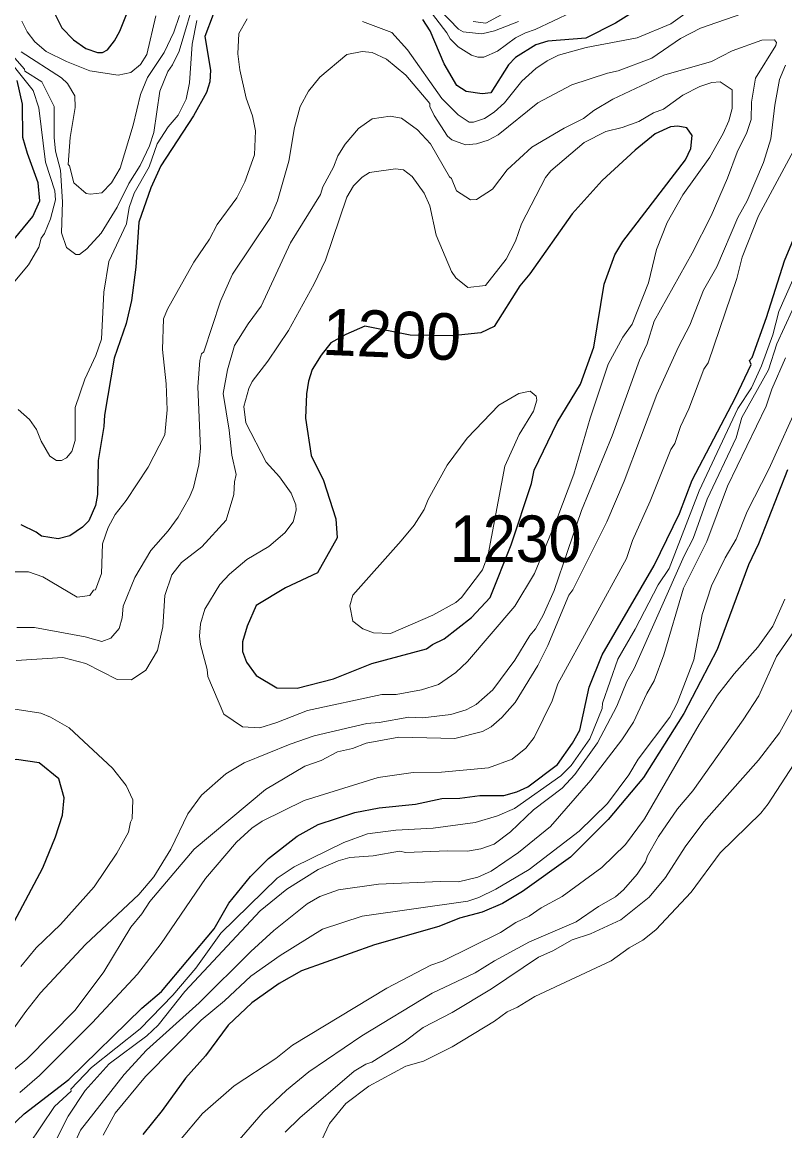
# Model space of a CAD drawing. Extents: x 598.3 to 623.2, y 6902.2 to 6930.1.
# Drawn here: x 620.955 to 622.265, y 6910.236 to 6912.142 of the extents above; entities that cross this region are included whole.
import ezdxf
from ezdxf.enums import TextEntityAlignment as Align

# ---------------------------------------------------------------- set-up
doc = ezdxf.new("R2010")
doc.units = 0
doc.header["$LTSCALE"] = 0.032
doc.layers.add('1', color=7, linetype='Continuous', lineweight=25)
doc.layers.add('2', color=7, linetype='Continuous', lineweight=13)
doc.layers.add('21', color=7, linetype='Continuous')
doc.layers.add('61', color=7, linetype='Continuous')

msp = doc.modelspace()

# ---------------------------------------------------------------- linework, layer by layer
at = {"layer": '1'}
for points in [[(622.0493, 6912.1878), (621.9745, 6912.1399), (621.9235, 6912.1141), (621.858, 6912.1091), (621.8379, 6912.1031), (621.8027, 6912.0813), (621.7907, 6912.0688), (621.7601, 6912.0203), (621.7453, 6912.0185), (621.7179, 6912.0226), (621.7016, 6912.0333), (621.6801, 6912.07), (621.6563, 6912.1272), (621.6436, 6912.1462)], [(621.913, 6910.9252), (621.9293, 6910.9988), (621.9516, 6911.0546), (622.0411, 6911.2077), (622.0845, 6911.2974), (622.1064, 6911.3545), (622.181, 6911.4967), (622.2074, 6911.5537), (622.2046, 6911.5605), (622.2093, 6911.5655), (622.2342, 6911.6341), (622.2651, 6911.7319), (622.3059, 6911.8297), (622.3373, 6911.9265), (622.3542, 6912.0039), (622.3672, 6912.0431), (622.3906, 6912.1399), (622.3987, 6912.1979)], [(621.0038, 6912.171), (621.0233, 6912.1321), (621.043, 6912.1113), (621.0644, 6912.0964), (621.0841, 6912.0898), (621.0928, 6912.0898), (621.1017, 6912.0945), (621.1135, 6912.1096), (621.1228, 6912.1267), (621.1389, 6912.1667)], [(621.2831, 6912.155), (621.2687, 6912.1173), (621.2784, 6912.0592), (621.2775, 6912.0395), (621.2714, 6912.0208), (621.2491, 6911.981), (621.193, 6911.8947), (621.1759, 6911.8569), (621.1554, 6911.7983), (621.1505, 6911.7209), (621.1427, 6911.6637), (621.1336, 6911.6237), (621.1131, 6911.5645), (621.0962, 6911.4661), (621.0954, 6911.4467), (621.0857, 6911.3884), (621.0841, 6911.3301), (621.0809, 6911.3113), (621.0693, 6911.2849), (621.0584, 6911.2739), (621.0369, 6911.259), (621.017, 6911.2536), (620.988, 6911.2583), (620.9792, 6911.2651), (620.9533, 6911.2777)], [(620.9414, 6911.7689), (620.9732, 6911.8081), (620.9853, 6911.835), (620.9822, 6911.866), (620.9638, 6911.9161), (620.9563, 6911.9437), (620.9555, 6912.001), (620.9464, 6912.0414)], [(622.27, 6911.3725), (622.2201, 6911.2453), (622.2028, 6911.209), (622.1494, 6911.0633), (622.0921, 6910.9535), (622.0225, 6910.8434), (621.9619, 6910.7712), (621.897, 6910.7064), (621.8145, 6910.6476), (621.7801, 6910.6268), (621.7453, 6910.6119), (621.7067, 6910.6016), (621.6709, 6910.5876), (621.5604, 6910.5558), (621.4351, 6910.511), (621.3964, 6910.4892), (621.3496, 6910.4562), (621.3091, 6910.4181), (621.27, 6910.3653), (621.2357, 6910.3269), (621.1954, 6910.2713), (621.162, 6910.2298)], [(620.9335, 6910.2417), (620.9584, 6910.2657), (621.035, 6910.3244), (621.1605, 6910.4468), (621.1944, 6910.476), (621.2846, 6910.5834), (621.3101, 6910.6277), (621.3473, 6910.6734), (621.3783, 6910.7045), (621.4276, 6910.7429), (621.4635, 6910.7628), (621.5268, 6910.7834), (621.5685, 6910.7914), (621.631, 6910.7977), (621.6763, 6910.8074), (621.7068, 6910.8081), (621.7412, 6910.8124), (621.7827, 6910.8125), (621.8052, 6910.8191), (621.8238, 6910.8276), (621.8749, 6910.8661), (621.9004, 6910.9027), (621.913, 6910.9252)], [(620.672, 6910.2325), (620.7249, 6910.3237), (620.7815, 6910.3981), (620.8172, 6910.4355), (620.9135, 6910.5538), (620.941, 6910.5957), (620.9905, 6910.6884), (621.0121, 6910.7414), (621.0243, 6910.7786), (621.0273, 6910.8088), (621.0178, 6910.8412), (620.9839, 6910.8689), (620.9452, 6910.8746), (620.9264, 6910.8712), (620.8704, 6910.8487), (620.8234, 6910.8164), (620.7888, 6910.7802), (620.739, 6910.7191), (620.7047, 6910.6943), (620.6521, 6910.666), (620.6364, 6910.6536), (620.624, 6910.6397)]]:
    msp.add_lwpolyline(points, dxfattribs=at)
msp.add_lwpolyline([(621.9735, 6911.7419), (621.9869, 6911.7646), (622.0951, 6911.9052), (622.1042, 6911.9248), (622.1064, 6911.9472), (622.0971, 6911.9604), (622.0817, 6911.9634), (622.0688, 6911.9622), (622.0428, 6911.9498), (622.0081, 6911.922), (621.9518, 6911.8695), (621.8998, 6911.8126), (621.8274, 6911.7095), (621.8104, 6911.6885), (621.7658, 6911.6189), (621.7429, 6911.6081), (621.6941, 6911.6029), (621.6218, 6911.6041), (621.5437, 6911.6195), (621.511, 6911.6053), (621.4854, 6911.5907), (621.4685, 6911.5697), (621.453, 6911.545), (621.4468, 6911.525), (621.4435, 6911.5033), (621.442, 6911.4612), (621.4516, 6911.3971), (621.4729, 6911.354), (621.4937, 6911.2883), (621.496, 6911.2554), (621.4625, 6911.1955), (621.4072, 6911.1698), (621.3571, 6911.1391), (621.3413, 6911.1037), (621.3334, 6911.0769), (621.3335, 6911.0601), (621.3402, 6911.042), (621.3569, 6911.0189), (621.3926, 6910.9978), (621.4276, 6910.997), (621.4898, 6911.0129), (621.5559, 6911.0393), (621.6497, 6911.0645), (621.6599, 6911.0723), (621.6802, 6911.0821), (621.7271, 6911.1187), (621.7591, 6911.1531), (621.7951, 6911.2437), (621.8302, 6911.3491), (621.8348, 6911.3716), (621.8743, 6911.4537), (621.9145, 6911.5196), (621.9373, 6911.583), (621.9552, 6911.6917)], close=True, dxfattribs=at)
at = {"layer": '2'}
for points in [[(621.2549, 6912.1947), (621.2245, 6912.0923), (621.2135, 6912.0685), (621.2054, 6912.0571), (621.1917, 6912.0233), (621.1812, 6911.9521), (621.1738, 6911.9292), (621.1579, 6911.8957), (621.1382, 6911.8645), (621.118, 6911.824), (621.0908, 6911.7791), (621.0661, 6911.752), (621.0533, 6911.7425), (621.0473, 6911.7428), (621.0308, 6911.7547), (621.0227, 6911.7795), (621.0243, 6911.833), (621.0209, 6911.8873), (621.0122, 6911.9203), (621.0097, 6911.9438), (621.0097, 6911.9969), (620.9887, 6912.0393), (620.9596, 6912.0575), (620.9591, 6912.0609), (620.9125, 6912.1132)], [(622.1573, 6912.2021), (622.0695, 6912.1389), (622.0119, 6912.1152), (621.9243, 6912.0986), (621.8768, 6912.0852), (621.8572, 6912.0756), (621.8379, 6912.0623), (621.8136, 6912.0405), (621.7835, 6912.0031), (621.7661, 6911.9873), (621.7493, 6911.9762), (621.7304, 6911.97), (621.7231, 6911.97), (621.704, 6911.9828), (621.676, 6912.0107), (621.6169, 6912.0944), (621.5903, 6912.124), (621.54, 6912.1431)], [(621.6414, 6912.1807), (621.6847, 6912.1237), (621.6903, 6912.1133), (621.7041, 6912.0994), (621.7271, 6912.0851), (621.738, 6912.0817), (621.748, 6912.0817), (621.772, 6912.092), (621.8027, 6912.1147), (621.8197, 6912.1236), (621.8367, 6912.1292), (621.8993, 6912.159)], [(621.7299, 6912.1432), (621.7517, 6912.1399), (621.8057, 6912.1695)], [(621.3413, 6912.1478), (621.327, 6912.1222), (621.3254, 6912.0874), (621.3287, 6912.0601), (621.3397, 6912.0114), (621.3506, 6911.9807), (621.356, 6911.9553), (621.3542, 6911.914), (621.3378, 6911.8672), (621.3236, 6911.8402), (621.2901, 6911.7939), (621.2766, 6911.7689), (621.2497, 6911.7296), (621.2044, 6911.6486), (621.1975, 6911.6318), (621.1959, 6911.5795), (621.2022, 6911.5201), (621.204, 6911.4755), (621.1999, 6911.4327), (621.1714, 6911.3772), (621.1336, 6911.3199), (621.1148, 6911.2956), (621.1026, 6911.2735), (621.0929, 6911.2453), (621.0914, 6911.1945), (621.0808, 6911.1662), (621.0775, 6911.1657), (621.0713, 6911.1566), (621.0493, 6911.1533), (620.9905, 6911.1886), (620.9659, 6911.1968), (620.9414, 6911.1968)], [(620.9529, 6912.0909), (621.0226, 6912.046), (621.0329, 6912.0364), (621.0452, 6912.0152), (621.046, 6911.9953), (621.0374, 6911.9434), (621.034, 6911.8973), (621.0365, 6911.8948), (621.0436, 6911.8657), (621.0649, 6911.8476), (621.0723, 6911.8461), (621.0919, 6911.8488), (621.1086, 6911.8657), (621.1232, 6911.8912), (621.1456, 6911.9648), (621.1581, 6912.0178), (621.1702, 6912.0466), (621.199, 6912.0897), (621.2156, 6912.1247), (621.225, 6912.1531)], [(620.9544, 6912.1437), (620.9634, 6912.1255), (620.9766, 6912.1082), (620.9962, 6912.0917), (621.031, 6912.0742), (621.071, 6912.0585), (621.1201, 6912.0508), (621.1418, 6912.0551), (621.158, 6912.0689), (621.169, 6912.0864), (621.1844, 6912.1528)], [(621.2494, 6911.3423), (621.2582, 6911.3809), (621.2613, 6911.4092), (621.2565, 6911.5153), (621.2601, 6911.5602), (621.2632, 6911.5717), (621.267, 6911.5751), (621.296, 6911.6621), (621.3163, 6911.709), (621.3819, 6911.8062), (621.3939, 6911.835), (621.4134, 6911.903), (621.423, 6911.9609), (621.4326, 6911.9967), (621.4472, 6912.0233), (621.4662, 6912.0476), (621.5127, 6912.0861), (621.539, 6912.0913), (621.5563, 6912.0898), (621.5809, 6912.0785), (621.6144, 6912.0507), (621.6556, 6912.0021), (621.6557, 6911.9967), (621.663, 6911.9813), (621.6859, 6911.9461), (621.6934, 6911.9396), (621.7169, 6911.9311), (621.7356, 6911.9325), (621.7558, 6911.939), (621.773, 6911.9483), (621.8411, 6912.0033), (621.8992, 6912.0343), (621.9606, 6912.0542), (621.9789, 6912.058), (622.0372, 6912.0798), (622.086, 6912.1138), (622.1208, 6912.1317), (622.1918, 6912.1561)], [(621.8076, 6912.143), (621.7663, 6912.1271), (621.7449, 6912.1221), (621.7126, 6912.1254), (621.7046, 6912.1299), (621.6726, 6912.1633)], [(620.8837, 6912.1361), (620.9735, 6912.0242), (620.9834, 6911.9945), (620.9948, 6911.9012), (621.0112, 6911.8517), (621.012, 6911.8364), (621.0035, 6911.8041), (620.9933, 6911.7787), (620.9877, 6911.7706), (620.9838, 6911.7549), (620.9655, 6911.7249), (620.9309, 6911.6831)], [(620.9795, 6911.4416), (620.9874, 6911.4216), (621.0027, 6911.3957), (621.0141, 6911.3887), (621.0223, 6911.3887), (621.0309, 6911.3929), (621.0405, 6911.4038), (621.046, 6911.4227), (621.0461, 6911.4796), (621.0623, 6911.5282), (621.0815, 6911.5687), (621.0913, 6911.597), (621.0953, 6911.6776), (621.1036, 6911.7306), (621.1342, 6911.795), (621.1389, 6911.8233), (621.1472, 6911.8482), (621.1729, 6911.8933), (621.1868, 6911.9325), (621.2055, 6911.9618), (621.2232, 6911.9822), (621.2366, 6912.0098), (621.2427, 6912.0377), (621.2468, 6912.1043), (621.255, 6912.145)], [(620.8967, 6910.3512), (620.961, 6910.4416), (620.9862, 6910.4732), (621.0638, 6910.5565), (621.1555, 6910.6425), (621.181, 6910.6729), (621.2105, 6910.7203), (621.2394, 6910.7814), (621.2629, 6910.8131), (621.3051, 6910.8497), (621.3365, 6910.8689), (621.4154, 6910.9011), (621.4568, 6910.9152), (621.5474, 6910.9363), (621.5685, 6910.9379), (621.6194, 6910.9475), (621.6436, 6910.946), (621.6914, 6910.9521), (621.7177, 6910.9599), (621.7352, 6910.969), (621.7636, 6910.994), (621.8013, 6911.0455), (621.8271, 6911.0874), (621.8371, 6911.0992), (621.8503, 6911.1226), (621.8691, 6911.1648), (621.9161, 6911.3027), (621.9688, 6911.4308), (622.0159, 6911.561), (622.0291, 6911.5888), (622.0408, 6911.6281), (622.1063, 6911.7447), (622.1387, 6911.8092), (622.167, 6911.8739), (622.1836, 6911.9187), (622.2004, 6911.9521), (622.2076, 6911.9748), (622.2085, 6912.0045), (622.2149, 6912.0458), (622.25, 6912.1017), (622.2512, 6912.1067), (622.2478, 6912.1115), (622.2258, 6912.1108), (622.1751, 6912.0928), (622.1397, 6912.0745), (622.0574, 6912.0509), (621.9697, 6912.0096), (621.9373, 6911.9901), (621.9193, 6911.9762), (621.8861, 6911.9596), (621.8307, 6911.9271), (621.7885, 6911.8883), (621.763, 6911.8549), (621.7357, 6911.837), (621.7252, 6911.8364), (621.7011, 6911.8518), (621.6929, 6911.8733), (621.6893, 6911.8759), (621.6566, 6911.9325), (621.6343, 6911.9571), (621.6067, 6911.9771), (621.5871, 6911.9804), (621.5563, 6911.9755), (621.5327, 6911.9594), (621.5097, 6911.9319), (621.4972, 6911.9122), (621.4899, 6911.8928), (621.4713, 6911.8588), (621.4673, 6911.8459), (621.4158, 6911.7625), (621.3654, 6911.6535), (621.343, 6911.6232)], [(622.2664, 6912.0679), (622.2563, 6912.0431), (622.2481, 6911.999), (622.2417, 6911.9411), (622.2288, 6911.9006), (622.201, 6911.835), (622.1849, 6911.8062), (622.1488, 6911.7212), (622.1258, 6911.6815), (622.1022, 6911.6213), (622.0828, 6911.5841), (622.0456, 6911.5018), (621.9895, 6911.3531), (621.9597, 6911.283), (621.9013, 6911.1664), (621.8943, 6911.157), (621.8583, 6911.0706), (621.8413, 6911.0363), (621.802, 6910.9724), (621.7792, 6910.9465), (621.7606, 6910.9304), (621.7457, 6910.9226), (621.6983, 6910.9104), (621.602, 6910.9127), (621.5458, 6910.9023), (621.5226, 6910.8936), (621.4969, 6910.8876), (621.4689, 6910.8728), (621.4409, 6910.8628), (621.3728, 6910.8232), (621.2506, 6910.7204), (621.1741, 6910.6304), (621.1604, 6910.6093), (621.1414, 6910.5863), (621.0953, 6910.5094), (621.0462, 6910.4435), (620.963, 6910.3594), (620.9264, 6910.3292)], [(620.9511, 6910.3024), (620.9845, 6910.3315), (621.075, 6910.4219), (621.1529, 6910.5056), (621.1935, 6910.5584), (621.2702, 6910.6699), (621.3232, 6910.7325), (621.3496, 6910.7564), (621.3672, 6910.7685), (621.4397, 6910.8038), (621.5664, 6910.8438), (621.6268, 6910.8521), (621.6756, 6910.8529), (621.7563, 6910.8602), (621.7967, 6910.8751), (621.8205, 6910.8939), (621.8347, 6910.9125), (621.8659, 6910.9756), (621.8756, 6911.0048), (621.9937, 6911.2198), (622.0035, 6911.2509), (622.0342, 6911.3186), (622.0698, 6911.4076), (622.0765, 6911.4178), (622.0861, 6911.4468), (622.1004, 6911.4771), (622.1265, 6911.5452), (622.1336, 6911.5564), (622.1833, 6911.7011), (622.1923, 6911.7378), (622.2204, 6911.8091), (622.2884, 6911.9354)], [(622.2793, 6911.6989), (622.2554, 6911.6443), (622.245, 6911.6043), (622.2257, 6911.5512), (622.2083, 6911.5131), (622.185, 6911.4777), (622.1182, 6911.3363), (622.0669, 6911.2028), (622.0476, 6911.1748), (622.0084, 6911.0987), (621.9784, 6911.047), (621.952, 6910.9715), (621.9515, 6910.9621), (621.9303, 6910.9101), (621.8986, 6910.8644), (621.8808, 6910.8466), (621.8009, 6910.7901), (621.772, 6910.7774), (621.7336, 6910.7663), (621.6611, 6910.7565), (621.5971, 6910.7532), (621.5485, 6910.7467), (621.5078, 6910.732), (621.4223, 6910.69), (621.3929, 6910.6703), (621.2963, 6910.5761), (621.2534, 6910.516)], [(621.7202, 6910.7168), (621.7433, 6910.7209), (621.766, 6910.7291), (621.794, 6910.75), (621.8335, 6910.7879), (621.883, 6910.8253), (621.9045, 6910.8486), (621.9437, 6910.903), (621.9768, 6910.9659), (621.9942, 6911.0088), (622.0068, 6911.0307), (622.0925, 6911.2247), (622.1081, 6911.2543), (622.1323, 6911.3221), (622.1816, 6911.4273), (622.1917, 6911.4621), (622.2376, 6911.5441), (622.252, 6911.5892), (622.2912, 6911.6752)], [(621.343, 6911.6232), (621.3196, 6911.5859), (621.3075, 6911.5441), (621.3003, 6911.5039), (621.3107, 6911.4408), (621.315, 6911.3974), (621.3229, 6911.3644), (621.3197, 6911.3519), (621.3188, 6911.3302), (621.3053, 6911.2857), (621.2635, 6911.2402), (621.2287, 6911.2134), (621.2119, 6911.1918), (621.2, 6911.1566), (621.1967, 6911.1027), (621.1877, 6911.0617), (621.1676, 6911.028), (621.1429, 6911.0114), (621.1183, 6911.0121), (621.0642, 6911.0397), (621.0249, 6911.0496), (620.9443, 6911.0445)], [(622.2666, 6911.565), (622.243, 6911.5112), (622.2333, 6911.4821), (622.167, 6911.3444), (622.1313, 6911.249), (622.0914, 6911.1691), (622.0576, 6911.0542), (622.0409, 6911.0098), (622.0282, 6910.9878), (622.0052, 6910.9384), (621.9852, 6910.9082), (621.9323, 6910.8388), (621.863, 6910.7591), (621.8078, 6910.7146), (621.7606, 6910.6827), (621.738, 6910.6723)], [(622.2938, 6911.4964), (622.2382, 6911.3736), (622.201, 6911.3008), (622.1818, 6911.253), (622.1628, 6911.2212), (622.1395, 6911.1732), (622.1232, 6911.1239), (622.109, 6911.0458), (622.0806, 6910.9713), (622.0679, 6910.9472), (622.0136, 6910.8748), (621.9974, 6910.8482), (621.9608, 6910.7987), (621.9121, 6910.7514), (621.8259, 6910.6857), (621.7687, 6910.6519), (621.7396, 6910.6373), (621.7207, 6910.6311), (621.539, 6910.6051), (621.4712, 6910.5829), (621.398, 6910.5378), (621.348, 6910.5023), (621.3028, 6910.4596), (621.2625, 6910.4264), (621.167, 6910.3294), (621.1147, 6910.2665), (621.0943, 6910.2288)], [(620.9479, 6911.4763), (620.9674, 6911.4591), (620.9795, 6911.4416)], [(620.9459, 6911.1014), (620.9759, 6911.1013), (621.0629, 6911.0852), (621.0917, 6911.0771), (621.1074, 6911.0828), (621.1217, 6911.0998), (621.127, 6911.1183), (621.1287, 6911.138), (621.1486, 6911.1874), (621.1759, 6911.2338), (621.206, 6911.2676), (621.2232, 6911.2909), (621.2426, 6911.3253), (621.2494, 6911.3423)], [(622.2657, 6911.1501), (622.2447, 6911.1038), (622.2189, 6911.0674), (622.1785, 6911.022), (622.15, 6910.985), (622.1183, 6910.9349), (622.0241, 6910.7725), (621.9917, 6910.7284), (621.9511, 6910.6886), (621.8831, 6910.6391), (621.8469, 6910.6198), (621.8262, 6910.6054), (621.803, 6910.5944), (621.7768, 6910.5774), (621.6772, 6910.5277), (621.657, 6910.5208), (621.5814, 6910.4814), (621.4195, 6910.3835), (621.3908, 6910.3608), (621.3191, 6910.3138), (621.2646, 6910.2659), (621.1859, 6910.1723)], [(622.1075, 6910.8207), (622.1941, 6910.9429), (622.2208, 6910.9842), (622.2512, 6911.0517), (622.2821, 6911.0962)], [(620.9238, 6910.9637), (620.9868, 6910.9541), (621.0034, 6910.9474), (621.0355, 6910.9289), (621.1104, 6910.8598), (621.1336, 6910.8299), (621.1453, 6910.8051), (621.1441, 6910.7725), (621.1408, 6910.767), (621.1375, 6910.7495), (621.1173, 6910.7135), (621.0788, 6910.6558), (621.0205, 6910.591), (620.9788, 6910.5509), (620.9528, 6910.5186)], [(621.4068, 6910.234), (621.432, 6910.2584), (621.5253, 6910.3389), (621.5453, 6910.3508), (621.5555, 6910.3543), (621.6114, 6910.3894), (621.6441, 6910.4139), (621.694, 6910.4396), (621.7614, 6910.4803), (621.8424, 6910.5349), (621.8667, 6910.5455), (621.9001, 6910.5646), (621.9318, 6910.5747), (621.9836, 6910.5992), (622.0326, 6910.6381), (622.0605, 6910.6718), (622.0944, 6910.7242), (622.1261, 6910.7673), (622.2202, 6910.8733), (622.2561, 6910.9202), (622.2787, 6910.9608)], [(621.7884, 6910.4407), (621.8062, 6910.4488), (621.8361, 6910.4671), (621.9673, 6910.5287), (621.9981, 6910.5508), (622.0213, 6910.5637), (622.0437, 6910.582), (622.1048, 6910.6465), (622.1544, 6910.714), (622.2242, 6910.7821), (622.237, 6910.7981), (622.2804, 6910.8656)], [(621.302, 6910.1909), (621.369, 6910.2683), (621.4093, 6910.3062), (621.4475, 6910.3379), (621.5384, 6910.3997), (621.6597, 6910.4728), (621.7331, 6910.5078), (621.7663, 6910.5285), (621.827, 6910.5613), (621.9068, 6910.5955), (621.9452, 6910.622), (621.9744, 6910.6385), (621.9881, 6910.6502), (622.012, 6910.6774), (622.0262, 6910.6988), (622.0297, 6910.709), (622.0487, 6910.7422), (622.0812, 6910.7895), (622.1075, 6910.8207)], [(620.9895, 6910.1731), (621.0338, 6910.2617), (621.0634, 6910.3053), (621.1043, 6910.3516), (621.1693, 6910.3997), (621.1888, 6910.4177), (621.2346, 6910.4756), (621.364, 6910.6146), (621.4098, 6910.6514), (621.4636, 6910.6855), (621.498, 6910.7004), (621.5178, 6910.7063), (621.5582, 6910.7087), (621.6036, 6910.7168), (621.6144, 6910.7145), (621.6859, 6910.7176), (621.7202, 6910.7168)], [(621.738, 6910.6723), (621.7045, 6910.6643), (621.6734, 6910.665), (621.5671, 6910.6601), (621.4986, 6910.6504), (621.4662, 6910.6391), (621.4446, 6910.6266), (621.3873, 6910.5804), (621.3477, 6910.5447), (621.2591, 6910.4563), (621.1687, 6910.3748), (621.1304, 6910.3333), (621.0554, 6910.2371), (621.0062, 6910.1305)], [(621.2534, 6910.516), (621.2137, 6910.4697), (621.1577, 6910.4116), (621.0741, 6910.345), (621.0387, 6910.3076), (621.0392, 6910.3043), (621.0105, 6910.2781), (620.9658, 6910.2115)], [(621.4695, 6910.2195), (621.483, 6910.2487), (621.5112, 6910.2833), (621.5505, 6910.313), (621.6141, 6910.3475), (621.6444, 6910.3559), (621.694, 6910.3806), (621.7665, 6910.4249), (621.7884, 6910.4407)]]:
    msp.add_lwpolyline(points, dxfattribs=at)
for points in [[(621.5515, 6911.8833), (621.5963, 6911.8897), (621.6101, 6911.8881), (621.625, 6911.8766), (621.6457, 6911.8479), (621.6554, 6911.8264), (621.6663, 6911.776), (621.6925, 6911.7136), (621.7001, 6911.7027), (621.7205, 6911.6858), (621.7509, 6911.6891), (621.7869, 6911.7346), (621.8027, 6911.7654), (621.8127, 6911.7953), (621.8543, 6911.8749), (621.8636, 6911.8864), (621.9209, 6911.9349), (621.9577, 6911.9541), (621.9862, 6911.9611), (622.0145, 6911.9713), (622.0401, 6911.9861), (622.0569, 6911.9924), (622.09, 6912.0163), (622.1197, 6912.0312), (622.14, 6912.038), (622.1542, 6912.0395), (622.1751, 6912.0258), (622.1751, 6911.9937), (622.1693, 6911.9721), (622.1598, 6911.9503), (622.1364, 6911.9101), (622.0902, 6911.8452), (622.0634, 6911.7977), (622.0449, 6911.7513), (622.0311, 6911.6941), (622.0033, 6911.6229), (621.9871, 6911.6003), (621.9617, 6911.5538), (621.9308, 6911.4615), (621.9027, 6911.365), (621.8739, 6911.2877), (621.8352, 6911.1942), (621.8015, 6911.138), (621.7201, 6911.0428), (621.7003, 6911.0238), (621.6705, 6911.0035), (621.6413, 6910.9945), (621.5974, 6910.9865), (621.5728, 6910.9863), (621.4451, 6910.9588), (621.3927, 6910.9382), (621.3632, 6910.9291), (621.3335, 6910.9307), (621.3017, 6910.9526), (621.2738, 6911.0169), (621.2727, 6911.0293), (621.2614, 6911.0724), (621.2598, 6911.0867), (621.2613, 6911.1075), (621.2688, 6911.1332), (621.2947, 6911.1752), (621.3111, 6911.1932), (621.3407, 6911.218), (621.3788, 6911.2405), (621.4065, 6911.2642), (621.4207, 6911.2833), (621.4257, 6911.3032), (621.425, 6911.312), (621.4174, 6911.3323), (621.3972, 6911.3604), (621.374, 6911.3854), (621.3395, 6911.4533), (621.3359, 6911.4813), (621.3444, 6911.5123), (621.3503, 6911.5245), (621.3771, 6911.559), (621.4126, 6911.6119), (621.4569, 6911.6924), (621.4763, 6911.7329), (621.5126, 6911.841), (621.5241, 6911.8603), (621.5394, 6911.8756)], [(621.774, 6911.4836), (621.8084, 6911.5038), (621.8277, 6911.5075), (621.8381, 6911.4993), (621.8393, 6911.4923), (621.8338, 6911.4733), (621.8089, 6911.4332), (621.7842, 6911.3785), (621.7559, 6911.2269), (621.7461, 6911.2007), (621.7101, 6911.1527), (621.6999, 6911.1441), (621.6608, 6911.1224), (621.5877, 6911.0909), (621.5588, 6911.0924), (621.5404, 6911.0991), (621.5232, 6911.1122), (621.518, 6911.1385), (621.5234, 6911.1567), (621.6062, 6911.2503), (621.6286, 6911.2772), (621.6457, 6911.3043), (621.6528, 6911.3216), (621.6852, 6911.3806), (621.7196, 6911.4267)]]:
    msp.add_lwpolyline(points, close=True, dxfattribs=at)

# ---------------------------------------------------------------- texts
at = {"layer": '21', "width": 0.95}
msp.add_text('1230', height=0.08, dxfattribs=at).set_placement((621.69, 6911.214))
at = {"layer": '61'}
msp.add_text('1200', height=0.08, rotation=357.614, dxfattribs=at).set_placement((621.5885, 6911.5654), align=Align.CENTER)

doc.saveas('drawing.dxf')
